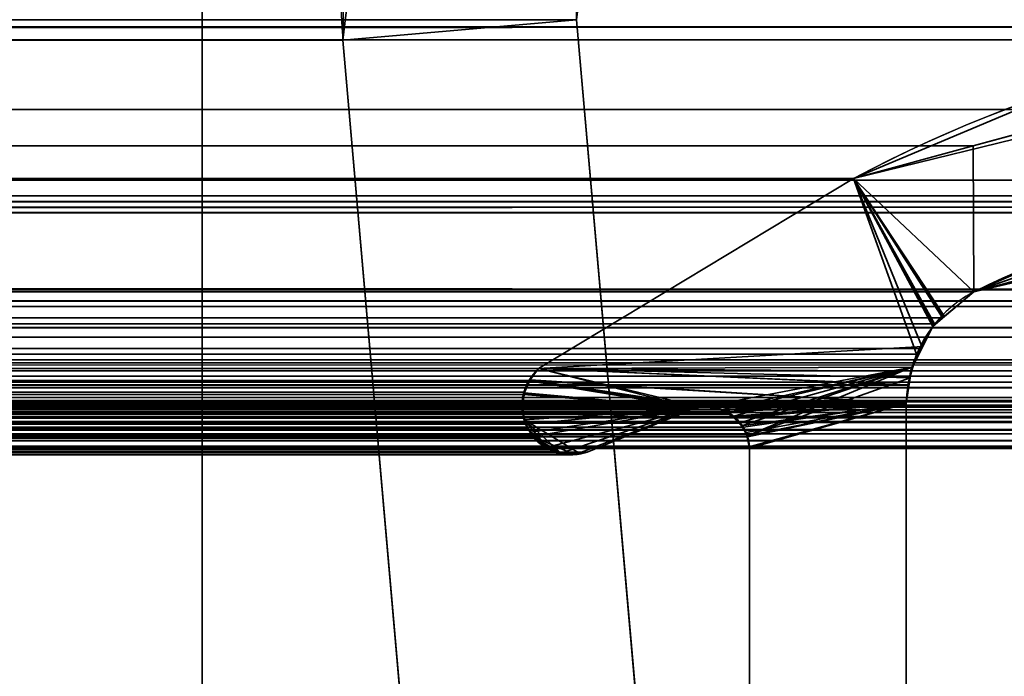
# Model space of a CAD drawing. Header units: millimetres. Extents: x -503 to 6703, y -110 to 193.
# Tile 830 of 1056: x 3398.33 to 3404.63, y 10.08 to 14.28. Entities that reach past the tile are written whole.
import ezdxf

# ---------------------------------------------------------------- set-up
doc = ezdxf.new("R2010")
doc.units = ezdxf.units.MM
doc.layers.add('151', color=7, linetype='Continuous', true_color=0xffffff)

# ---------------------------------------------------------------- blocks, each defined once
blk = doc.blocks.new('UG_SURFACE_003')
at = {"layer": '151', "color": 252, "linetype": 'Continuous', "lineweight": 35}
for points in [[(3602.5, -14, 2212.25), (3602.5, 174.4, 2212.25), (2397.5, 174.4, 2212.25), (2397.5, -14, 2212.25)], [(2547.4999, -14, 2062.2499), (2547.4999, 174.4, 2062.2499), (3452.5001, 174.4, 2062.2499), (3452.5001, -14, 2062.2499)]]:
    blk.add_3dface(points, dxfattribs=at)
blk = doc.blocks.new('UG_SURFACE_268')
at = {"layer": '151', "color": 252, "linetype": 'Continuous', "lineweight": 35}
for points in [[(2600.5001, 7.25, 2006.7501), (3399.4999, 7.25, 2006.7501), (3399.4999, 46.92, 2006.7501), (2600.5001, 46.92, 2006.7501)], [(3399.4999, 46.92, 2006.7501), (3399.4999, 7.25, 2006.7501), (3398, 7.25, 2005.25), (3398, 46.92, 2005.25)], [(3400.4095, 14.7887, 2007.6594), (2599.601, 14.1516, 2007.6489), (2599.5905, 14.7887, 2007.6594)], [(3400.4095, 14.7887, 2007.6594), (3400.399, 14.1516, 2007.6489), (2599.601, 14.1516, 2007.6489)], [(3400.399, 14.1516, 2007.6489), (3400.4095, 14.7887, 2007.6594), (3401.8986, 14.6091, 2009.1486), (3401.8934, 14.2823, 2009.1434)], [(2598.1014, 14.6091, 2009.1486), (3401.8934, 14.2823, 2009.1434), (3401.8986, 14.6091, 2009.1486)], [(2598.1014, 14.6091, 2009.1486), (2598.1066, 14.2823, 2009.1434), (3401.8934, 14.2823, 2009.1434)], [(2585.5, -25.92, 2021.75), (3414.5, -25.92, 2021.75), (3414.5, 14.42, 2021.75), (2585.5, 14.42, 2021.75)], [(2586.9999, -25.92, 2020.2501), (2586.9999, 14.42, 2020.2501), (3413.0001, 14.42, 2020.2501), (3413.0001, -25.92, 2020.2501)], [(2598.1066, 14.2823, 2009.1434), (2597.5087, 7.4461, 2009.7415), (3402.4913, 7.4461, 2009.7415), (3401.8934, 14.2823, 2009.1434)], [(3400.9972, 7.3154, 2008.2471), (3400.399, 14.1516, 2007.6489), (3401.8934, 14.2823, 2009.1434), (3402.4913, 7.4461, 2009.7415)], [(2599.601, 14.1516, 2007.6489), (3400.399, 14.1516, 2007.6489), (3400.9972, 7.3154, 2008.2471), (2599.0028, 7.3154, 2008.2471)]]:
    blk.add_3dface(points, dxfattribs=at)
blk = doc.blocks.new('UG_SURFACE_269')
at = {"layer": '151', "color": 252, "linetype": 'Continuous', "lineweight": 35}
for points in [[(3399.4999, 46.92, -7.75), (3399.4999, 7.25, -7.75), (3398, 7.25, -7.75), (3398, 46.92, -7.75)], [(3398, 46.92, 2005.25), (3398, 7.25, 2005.25), (3399.4999, 7.25, 2006.7501), (3399.4999, 46.92, 2006.7501)], [(3399.4999, 7.25, 2006.7501), (3399.4999, 7.25, -7.75), (3399.4999, 46.92, -7.75), (3399.4999, 46.92, 2006.7501)], [(3400.5508, 15.41, -7.75), (3400.399, 14.1516, -7.75), (3400.399, 14.1516, 2007.6489)], [(3400.399, 14.1516, 2007.6489), (3400.4095, 14.7887, 2007.6594), (3400.5508, 15.41, -7.75)], [(3400.399, 14.1516, -7.75), (3400.5508, 15.41, -7.75), (3401.9711, 14.9279, -7.75), (3401.8934, 14.2823, -7.75)], [(3401.8986, 14.6091, 2009.1486), (3401.8934, 14.2823, -7.75), (3401.9711, 14.9279, -7.75)], [(3401.8934, 14.2823, 2009.1434), (3401.8986, 14.6091, 2009.1486), (3400.4095, 14.7887, 2007.6594), (3400.399, 14.1516, 2007.6489)], [(3401.8986, 14.6091, 2009.1486), (3401.8934, 14.2823, 2009.1434), (3401.8934, 14.2823, -7.75)], [(3400.9972, 7.3154, -7.75), (3400.399, 14.1516, -7.75), (3401.8934, 14.2823, -7.75), (3402.4913, 7.4461, -7.75)], [(3402.4913, 7.4461, 2009.7415), (3401.8934, 14.2823, 2009.1434), (3400.399, 14.1516, 2007.6489), (3400.9972, 7.3154, 2008.2471)], [(3401.8934, 14.2823, 2009.1434), (3402.4913, 7.4461, 2009.7415), (3402.4913, 7.4461, -7.75), (3401.8934, 14.2823, -7.75)], [(3400.399, 14.1516, 2007.6489), (3400.399, 14.1516, -7.75), (3400.9972, 7.3154, -7.75), (3400.9972, 7.3154, 2008.2471)]]:
    blk.add_3dface(points, dxfattribs=at)
blk = doc.blocks.new('UG_SURFACE_297')
at = {"layer": '151', "color": 7, "linetype": 'Continuous', "lineweight": 35}
for points in [[(2590.6172, 13.7086, 2016.6328), (3409.3828, 13.7086, 2016.6328), (3407.2187, 14.2362, 2014.4687)], [(2592.7813, 14.2362, 2014.4687), (2590.6172, 13.7086, 2016.6328), (3407.2187, 14.2362, 2014.4687)], [(3407.2187, 14.2362, 2014.4687), (3406.9176, 14.1541, 2014.1675), (2593.0824, 14.1541, 2014.1675), (2592.7813, 14.2362, 2014.4687)], [(2593.0824, 14.1541, 2014.1675), (3406.9176, 14.1541, 2014.1675), (3404.428, 13.4752, 2011.678), (2595.572, 13.4752, 2011.678)], [(3405.9768, 13.084, 2013.2267), (3404.4323, 12.5427, 2011.6823), (3404.428, 13.4752, 2011.678), (3406.9176, 14.1541, 2014.1675)], [(2588.3482, 13.1555, 2018.9021), (3411.6518, 13.1555, 2018.9021), (3409.3828, 13.7086, 2016.6328), (2590.6172, 13.7086, 2016.6328)], [(2595.572, 13.4752, 2011.678), (3404.428, 13.4752, 2011.678), (3403.6629, 13.2666, 2010.9129), (2596.3371, 13.2666, 2010.9129)], [(3403.6629, 13.2666, 2010.9129), (3404.428, 13.4752, 2011.678), (3404.4323, 12.5427, 2011.6823), (3404.2304, 12.377, 2011.4803)], [(3408.4382, 13.0475, 2015.6882), (2591.5618, 13.0441, 2015.6882), (2592.4995, 13.2561, 2014.7505)], [(2592.4995, 13.2561, 2014.7505), (2593.6971, 12.9776, 2013.5529), (3406.2877, 13.1186, 2013.5379)], [(3406.2877, 13.1186, 2013.5379), (3407.5217, 13.2561, 2014.7717), (2592.4995, 13.2561, 2014.7505)], [(3407.5217, 13.2561, 2014.7717), (3408.4382, 13.0475, 2015.6882), (2592.4995, 13.2561, 2014.7505)], [(3403.6629, 13.2666, 2010.9129), (3401.65, 12.0514, 2008.8999), (2598.35, 12.0514, 2008.8999), (2596.3371, 13.2666, 2010.9129)], [(3401.65, 12.0514, 2008.8999), (3403.6629, 13.2666, 2010.9129), (3404.0649, 12.1441, 2011.3151), (3404.0091, 11.9475, 2011.2591)], [(3403.6629, 13.2666, 2010.9129), (3404.181, 12.3367, 2011.4312), (3404.0871, 12.1807, 2011.337), (3404.0649, 12.1441, 2011.3151)], [(3404.2304, 12.377, 2011.4803), (3404.181, 12.3367, 2011.4312), (3403.6629, 13.2666, 2010.9129)], [(3413.4445, 12.0875, 2020.6945), (3411.6518, 13.1555, 2018.9021), (2588.3482, 13.1555, 2018.9021), (2586.5555, 12.0875, 2020.6945)], [(3405.9768, 13.084, 2013.2267), (3406.2877, 13.1186, 2013.5379), (2593.6971, 12.9776, 2013.5529)], [(3410.5949, 12.5565, 2017.8449), (2589.4051, 12.5565, 2017.8449), (2591.5618, 13.0441, 2015.6882)], [(2591.5618, 13.0441, 2015.6882), (3408.4382, 13.0475, 2015.6882), (3410.5949, 12.5565, 2017.8449)], [(3405.9768, 13.084, 2013.2267), (2593.6971, 12.9776, 2013.5529), (2595.5677, 12.5427, 2011.6823)], [(2595.5677, 12.5427, 2011.6823), (3404.4323, 12.5427, 2011.6823), (3405.9768, 13.084, 2013.2267)], [(2589.2897, 12.4744, 2017.9603), (2589.4051, 12.5565, 2017.8449), (3410.5949, 12.5565, 2017.8449)], [(3410.5949, 12.5565, 2017.8449), (3410.713, 12.4838, 2017.9632), (2589.2897, 12.4744, 2017.9603)], [(2595.7696, 12.377, 2011.4803), (3404.2304, 12.377, 2011.4803), (3404.4323, 12.5427, 2011.6823), (2595.5677, 12.5427, 2011.6823)], [(2589.1531, 12.3772, 2018.0972), (2589.2897, 12.4744, 2017.9603), (3410.713, 12.4838, 2017.9632)], [(3410.713, 12.4838, 2017.9632), (3410.7702, 12.4486, 2018.0202), (2589.1531, 12.3772, 2018.0972)], [(3410.7702, 12.4486, 2018.0202), (2589.1099, 12.3156, 2018.1401), (2589.1531, 12.3772, 2018.0972)], [(3410.7702, 12.4486, 2018.0202), (3410.8899, 12.3131, 2018.1398), (2589.1099, 12.3156, 2018.1401)], [(3404.181, 12.3367, 2011.4312), (2595.7696, 12.377, 2011.4803), (2595.819, 12.3367, 2011.4312)], [(3404.181, 12.3367, 2011.4312), (3404.2304, 12.377, 2011.4803), (2595.7696, 12.377, 2011.4803)], [(2595.819, 12.3367, 2011.4312), (3404.0871, 12.1807, 2011.337), (3404.181, 12.3367, 2011.4312)], [(2595.819, 12.3367, 2011.4312), (2595.9129, 12.1807, 2011.337), (3404.0871, 12.1807, 2011.337)], [(2589.0219, 12.19, 2018.2281), (2589.1099, 12.3156, 2018.1401), (3410.8899, 12.3131, 2018.1398)], [(3410.8899, 12.3131, 2018.1398), (3410.9421, 12.2541, 2018.1921), (2589.0219, 12.19, 2018.2281)], [(3410.9421, 12.2541, 2018.1921), (2588.9926, 12.1062, 2018.2574), (2589.0219, 12.19, 2018.2281)], [(3410.9421, 12.2541, 2018.1921), (3411.0098, 12.1076, 2018.2598), (2588.9926, 12.1062, 2018.2574)], [(3404.0091, 11.9475, 2011.2591), (2595.9129, 12.1807, 2011.337), (2595.9351, 12.1441, 2011.3151)], [(3404.0091, 11.9475, 2011.2591), (3404.0649, 12.1441, 2011.3151), (2595.9129, 12.1807, 2011.337)], [(3404.0649, 12.1441, 2011.3151), (3404.0871, 12.1807, 2011.337), (2595.9129, 12.1807, 2011.337)], [(3404.0089, 11.9448, 2011.2588), (2595.9351, 12.1441, 2011.3151), (2595.9909, 11.9475, 2011.2591)], [(2595.9351, 12.1441, 2011.3151), (3404.0089, 11.9448, 2011.2588), (3404.0091, 11.9475, 2011.2591)], [(2586.5555, 12.0875, 2020.6945), (2586.5009, 12.0381, 2020.7491), (3413.4982, 12.0362, 2020.7484)], [(3413.4982, 12.0362, 2020.7484), (3413.4445, 12.0875, 2020.6945), (2586.5555, 12.0875, 2020.6945)], [(2588.9547, 11.9977, 2018.2953), (2588.9926, 12.1062, 2018.2574), (3411.0098, 12.1076, 2018.2598)], [(3411.0098, 12.1076, 2018.2598), (3411.0248, 12.0751, 2018.275), (2588.9547, 11.9977, 2018.2953)], [(2586.5009, 12.0381, 2020.7491), (2586.4761, 12.0155, 2020.7739), (3413.533, 12.0032, 2020.7829)], [(3413.533, 12.0032, 2020.7829), (3413.4982, 12.0362, 2020.7484), (2586.5009, 12.0381, 2020.7491)], [(3411.0248, 12.0751, 2018.275), (3411.0615, 11.8663, 2018.3115), (2588.9547, 11.9977, 2018.2953)], [(2598.4089, 11.9819, 2008.841), (2598.35, 12.0514, 2008.8999), (3401.65, 12.0514, 2008.8999)], [(2598.4089, 11.9819, 2008.841), (3401.65, 12.0514, 2008.8999), (3401.5877, 11.9763, 2008.8377)], [(3404.0089, 11.9448, 2011.2588), (3404, 11.8277, 2011.25), (3401.5877, 11.9763, 2008.8377), (3401.65, 12.0514, 2008.8999)], [(3401.65, 12.0514, 2008.8999), (3404.0091, 11.9475, 2011.2591), (3404.0089, 11.9448, 2011.2588)], [(3413.552, 11.9651, 2020.802), (2586.4472, 11.9663, 2020.8027), (2586.432, 11.9257, 2020.8182)], [(2586.432, 11.9257, 2020.8182), (3413.569, 11.9316, 2020.8189), (3413.552, 11.9651, 2020.802)], [(2586.4515, 11.9779, 2020.7984), (2586.4472, 11.9663, 2020.8027), (3413.552, 11.9651, 2020.802)], [(3413.552, 11.9651, 2020.802), (2586.4761, 12.0155, 2020.7739), (2586.4515, 11.9779, 2020.7984)], [(2586.4761, 12.0155, 2020.7739), (3413.552, 11.9651, 2020.802), (3413.533, 12.0032, 2020.7829)], [(3411.0615, 11.8663, 2018.3115), (2588.9385, 11.8663, 2018.3115), (2588.9547, 11.9977, 2018.2953)], [(3401.5877, 11.9763, 2008.8377), (2598.4128, 11.9737, 2008.8372), (2598.4089, 11.9819, 2008.841)], [(3401.5877, 11.9763, 2008.8377), (3401.5868, 11.9742, 2008.8367), (2598.4128, 11.9737, 2008.8372)], [(2598.4402, 11.9155, 2008.8098), (2598.4128, 11.9737, 2008.8372), (3401.5868, 11.9742, 2008.8367)], [(2598.4402, 11.9155, 2008.8098), (3401.5868, 11.9742, 2008.8367), (3401.5551, 11.8998, 2008.805)], [(3402.6484, 11.798, 2009.8984), (3401.5534, 11.8867, 2008.8034), (3401.5551, 11.8998, 2008.805), (3401.5868, 11.9742, 2008.8367)], [(3401.5868, 11.9742, 2008.8367), (3401.5877, 11.9763, 2008.8377), (3402.6484, 11.798, 2009.8984)], [(3401.5877, 11.9763, 2008.8377), (3402.7162, 11.8082, 2009.9661), (3402.6647, 11.8019, 2009.9146)], [(3402.6647, 11.8019, 2009.9146), (3402.6484, 11.798, 2009.8984), (3401.5877, 11.9763, 2008.8377)], [(3401.5877, 11.9763, 2008.8377), (3404, 11.8277, 2011.25), (3402.755, 11.8066, 2010.005), (3402.7162, 11.8082, 2009.9661)], [(2586.4217, 11.8984, 2020.8285), (2586.4155, 11.8381, 2020.8344), (3413.5852, 11.846, 2020.8352)], [(2586.432, 11.9257, 2020.8182), (2586.4217, 11.8984, 2020.8285), (3413.5852, 11.846, 2020.8352)], [(2586.432, 11.9257, 2020.8182), (3413.5697, 11.9274, 2020.8199), (3413.569, 11.9316, 2020.8189)], [(3413.5852, 11.846, 2020.8352), (3413.5697, 11.9274, 2020.8199), (2586.432, 11.9257, 2020.8182)], [(2595.9909, 11.9475, 2011.2591), (2595.9911, 11.9448, 2011.2588), (3404.0089, 11.9448, 2011.2588)], [(2596, 11.8277, 2011.25), (3404, 11.8277, 2011.25), (3404.0089, 11.9448, 2011.2588), (2595.9911, 11.9448, 2011.2588)], [(3401.5551, 11.8998, 2008.805), (2598.4461, 11.8862, 2008.8038), (2598.4402, 11.9155, 2008.8098)], [(3401.5551, 11.8998, 2008.805), (3401.5534, 11.8867, 2008.8034), (2598.4461, 11.8862, 2008.8038)], [(3413.5845, 11.8085, 2020.8344), (2586.4155, 11.8381, 2020.8344), (2586.4146, 11.8282, 2020.8354)], [(2586.4155, 11.8381, 2020.8344), (3413.5849, 11.8384, 2020.8352), (3413.5852, 11.846, 2020.8352)], [(3413.5845, 11.8085, 2020.8344), (3413.5849, 11.8384, 2020.8352), (2586.4155, 11.8381, 2020.8344)], [(2588.9385, 6.7187, 2018.3115), (2588.9385, 11.8663, 2018.3115), (3411.0615, 11.8663, 2018.3115), (3411.0615, 6.7187, 2018.3115)], [(2598.4552, 11.8424, 2008.7948), (2598.4461, 11.8862, 2008.8038), (3401.5534, 11.8867, 2008.8034)], [(3401.5439, 11.8115, 2008.7938), (2598.4526, 11.791, 2008.7974), (2598.4552, 11.8424, 2008.7948)], [(2598.4552, 11.8424, 2008.7948), (3401.5534, 11.8867, 2008.8034), (3401.5439, 11.8115, 2008.7938)], [(3401.5465, 11.7913, 2008.7965), (3401.5439, 11.8115, 2008.7938), (3401.5534, 11.8867, 2008.8034), (3402.6484, 11.798, 2009.8984)], [(2586.4146, 11.8282, 2020.8354), (2586.4282, 11.7445, 2020.822), (3413.5718, 11.7445, 2020.822)], [(3413.5718, 11.7445, 2020.822), (3413.5845, 11.8085, 2020.8344), (2586.4146, 11.8282, 2020.8354)], [(3412.3995, 11.8171, 2019.6495), (3413.197, 11.5484, 2020.447), (2586.803, 11.5484, 2020.447), (2587.6005, 11.8171, 2019.6495)], [(2587.6005, 11.8171, 2019.6495), (2587.6145, 11.8176, 2019.6357), (3412.3857, 11.8171, 2019.6357)], [(3412.3857, 11.8171, 2019.6357), (3412.3995, 11.8171, 2019.6495), (2587.6005, 11.8171, 2019.6495)], [(2587.6145, 11.8176, 2019.6357), (2587.687, 11.8202, 2019.563), (3412.313, 11.8175, 2019.563)], [(3412.313, 11.8175, 2019.563), (3412.3857, 11.8171, 2019.6357), (2587.6145, 11.8176, 2019.6357)], [(3412.2686, 11.8177, 2019.5186), (2587.687, 11.8202, 2019.563), (2587.7166, 11.8212, 2019.5334)], [(3412.2686, 11.8177, 2019.5186), (3412.313, 11.8175, 2019.563), (2587.687, 11.8202, 2019.563)], [(2587.7166, 11.8212, 2019.5334), (3412.2388, 11.8044, 2019.4888), (3412.2686, 11.8177, 2019.5186)], [(2587.7166, 11.8212, 2019.5334), (2587.7602, 11.7999, 2019.4898), (3412.2388, 11.8044, 2019.4888)], [(3412.1997, 11.787, 2019.4497), (3412.2388, 11.8044, 2019.4888), (2587.7602, 11.7999, 2019.4898)], [(3412.1997, 11.787, 2019.4497), (2587.7602, 11.7999, 2019.4898), (2587.8184, 11.7715, 2019.4316)], [(2587.8184, 11.7715, 2019.4316), (3412.1828, 11.7698, 2019.4328), (3412.1997, 11.787, 2019.4497)], [(3412.1828, 11.7698, 2019.4328), (2587.8184, 11.7715, 2019.4316), (2587.8265, 11.7677, 2019.4235)], [(2587.8265, 11.7677, 2019.4235), (3412.1268, 11.713, 2019.3768), (3412.1828, 11.7698, 2019.4328)], [(2587.8265, 11.7677, 2019.4235), (2587.8732, 11.7133, 2019.3768), (3412.1268, 11.713, 2019.3768)], [(2596, 11.8277, 2011.25), (2596, 5.7035, 2011.25), (3404, 5.7035, 2011.25), (3404, 11.8277, 2011.25)], [(3402.8556, 11.7747, 2010.1056), (2597.1239, 11.7572, 2010.1261), (2597.1966, 11.7966, 2010.0534)], [(3402.8556, 11.7747, 2010.1056), (3402.8766, 11.7603, 2010.1266), (2597.1239, 11.7572, 2010.1261)], [(3402.8556, 11.7747, 2010.1056), (2597.1966, 11.7966, 2010.0534), (2597.1973, 11.7967, 2010.0527)], [(2597.1973, 11.7967, 2010.0527), (2597.2838, 11.8082, 2009.9661), (3402.7162, 11.8082, 2009.9661)], [(3402.7162, 11.8082, 2009.9661), (3402.755, 11.8066, 2010.005), (2597.1973, 11.7967, 2010.0527)], [(3402.755, 11.8066, 2010.005), (3402.8022, 11.7917, 2010.0522), (2597.1973, 11.7967, 2010.0527)], [(2597.1973, 11.7967, 2010.0527), (3402.8022, 11.7917, 2010.0522), (3402.8556, 11.7747, 2010.1056)], [(3402.6647, 11.8019, 2009.9146), (2597.2838, 11.8082, 2009.9661), (2597.3184, 11.805, 2009.9316)], [(3402.6647, 11.8019, 2009.9146), (3402.7162, 11.8082, 2009.9661), (2597.2838, 11.8082, 2009.9661)], [(2597.3184, 11.805, 2009.9316), (3402.6484, 11.798, 2009.8984), (3402.6647, 11.8019, 2009.9146)], [(2597.3184, 11.805, 2009.9316), (2597.3516, 11.798, 2009.8984), (3402.6484, 11.798, 2009.8984)], [(3401.9601, 11.5173, 2009.2101), (3402.6484, 11.798, 2009.8984), (2597.3516, 11.798, 2009.8984), (2598.0399, 11.5173, 2009.2101)], [(2598.4509, 11.758, 2008.7991), (3401.5465, 11.7913, 2008.7965), (3401.5541, 11.7351, 2008.8041)], [(2598.4509, 11.758, 2008.7991), (2598.4526, 11.791, 2008.7974), (3401.5465, 11.7913, 2008.7965)], [(3401.5439, 11.8115, 2008.7938), (3401.5465, 11.7913, 2008.7965), (2598.4526, 11.791, 2008.7974)], [(3402.6484, 11.798, 2009.8984), (3401.5694, 11.6962, 2008.8193), (3401.5541, 11.7351, 2008.8041), (3401.5465, 11.7913, 2008.7965)], [(3401.6161, 11.6163, 2008.8661), (3401.5806, 11.6675, 2008.8305), (3401.5694, 11.6962, 2008.8193), (3402.6484, 11.798, 2009.8984)], [(3401.6161, 11.6163, 2008.8661), (3402.6484, 11.798, 2009.8984), (3401.9601, 11.5173, 2009.2101), (3401.8741, 11.5032, 2009.124)], [(3404, 11.8277, 2011.25), (3402.8556, 11.7747, 2010.1056), (3402.8022, 11.7917, 2010.0522), (3402.755, 11.8066, 2010.005)], [(3404, 11.8277, 2011.25), (3402.9016, 11.7431, 2010.1516), (3402.8766, 11.7603, 2010.1266), (3402.8556, 11.7747, 2010.1056)], [(3404, 11.8277, 2011.25), (3402.9586, 11.6764, 2010.2086), (3402.9372, 11.7014, 2010.1871), (3402.9016, 11.7431, 2010.1516)], [(3404, 11.8277, 2011.25), (3402.9863, 11.6145, 2010.2363), (3402.9799, 11.6288, 2010.2298), (3402.9586, 11.6764, 2010.2086)], [(3402.9965, 11.5516, 2010.2465), (3402.9863, 11.6145, 2010.2363), (3404, 11.8277, 2011.25)], [(3404, 11.8277, 2011.25), (3402.998, 11.5427, 2010.2479), (3402.9965, 11.5516, 2010.2465)], [(3404, 11.8277, 2011.25), (3404, 5.7035, 2011.25), (3402.998, 7.7467, 2010.2479), (3402.998, 11.5427, 2010.2479)], [(2586.4322, 11.736, 2020.8178), (3413.5678, 11.736, 2020.8178), (3413.5718, 11.7445, 2020.822), (2586.4282, 11.7445, 2020.822)], [(3413.5313, 11.662, 2020.7813), (2586.4322, 11.736, 2020.8178), (2586.4687, 11.662, 2020.7813)], [(3413.5313, 11.662, 2020.7813), (3413.5678, 11.736, 2020.8178), (2586.4322, 11.736, 2020.8178)], [(3412.1211, 11.7072, 2019.371), (2587.8732, 11.7133, 2019.3768), (2587.8799, 11.7055, 2019.3701)], [(3412.1211, 11.7072, 2019.371), (3412.1268, 11.713, 2019.3768), (2587.8732, 11.7133, 2019.3768)], [(2587.8799, 11.7055, 2019.3701), (3412.0889, 11.6334, 2019.3388), (3412.1211, 11.7072, 2019.371)], [(2587.8799, 11.7055, 2019.3701), (2587.9111, 11.6334, 2019.3388), (3412.0889, 11.6334, 2019.3388)], [(3402.9016, 11.7431, 2010.1516), (2597.0628, 11.7013, 2010.1871), (2597.0993, 11.7439, 2010.1507)], [(3402.9016, 11.7431, 2010.1516), (3402.9372, 11.7014, 2010.1871), (2597.0628, 11.7013, 2010.1871)], [(3402.9016, 11.7431, 2010.1516), (2597.0993, 11.7439, 2010.1507), (2597.1239, 11.7572, 2010.1261)], [(2597.1239, 11.7572, 2010.1261), (3402.8766, 11.7603, 2010.1266), (3402.9016, 11.7431, 2010.1516)], [(3401.5541, 11.7351, 2008.8041), (2598.4309, 11.6957, 2008.8191), (2598.4509, 11.758, 2008.7991)], [(3401.5541, 11.7351, 2008.8041), (3401.5694, 11.6962, 2008.8193), (2598.4309, 11.6957, 2008.8191)], [(3413.5275, 11.6582, 2020.7775), (2586.4725, 11.6583, 2020.7775), (2586.539, 11.5917, 2020.7109)], [(2586.539, 11.5917, 2020.7109), (3413.461, 11.5914, 2020.7112), (3413.5275, 11.6582, 2020.7775)], [(3402.9586, 11.6764, 2010.2086), (2597.0201, 11.6288, 2010.2298), (2597.0414, 11.6764, 2010.2086)], [(3402.9586, 11.6764, 2010.2086), (3402.9799, 11.6288, 2010.2298), (2597.0201, 11.6288, 2010.2298)], [(3402.9586, 11.6764, 2010.2086), (2597.0414, 11.6764, 2010.2086), (2597.0628, 11.7013, 2010.1871)], [(2597.0628, 11.7013, 2010.1871), (3402.9372, 11.7014, 2010.1871), (3402.9586, 11.6764, 2010.2086)], [(3401.5806, 11.6675, 2008.8305), (2598.3837, 11.6166, 2008.8663), (2598.4263, 11.6814, 2008.8236)], [(3401.5806, 11.6675, 2008.8305), (3401.6161, 11.6163, 2008.8661), (2598.3837, 11.6166, 2008.8663)], [(2598.4263, 11.6814, 2008.8236), (3401.5694, 11.6962, 2008.8193), (3401.5806, 11.6675, 2008.8305)], [(2598.4263, 11.6814, 2008.8236), (2598.4309, 11.6957, 2008.8191), (3401.5694, 11.6962, 2008.8193)], [(3413.46, 11.5905, 2020.71), (2586.539, 11.5917, 2020.7109), (2586.5412, 11.5896, 2020.7088)], [(3413.46, 11.5905, 2020.71), (3413.461, 11.5914, 2020.7112), (2586.539, 11.5917, 2020.7109)], [(3413.46, 11.5905, 2020.71), (2586.5412, 11.5896, 2020.7088), (2586.6218, 11.5554, 2020.6282)], [(2586.6218, 11.5554, 2020.6282), (3413.3782, 11.5552, 2020.6282), (3413.46, 11.5905, 2020.71)], [(3412.0889, 7.3541, 2019.3388), (3412.0889, 11.6334, 2019.3388), (2587.9111, 11.6334, 2019.3388), (2587.9111, 7.3541, 2019.3388)], [(3402.9863, 11.6145, 2010.2363), (2597.0035, 11.5516, 2010.2465), (2597.0137, 11.6145, 2010.2363)], [(3402.9863, 11.6145, 2010.2363), (3402.9965, 11.5516, 2010.2465), (2597.0035, 11.5516, 2010.2465)], [(2597.0137, 11.6145, 2010.2363), (2597.0201, 11.6288, 2010.2298), (3402.9799, 11.6288, 2010.2298), (3402.9863, 11.6145, 2010.2363)], [(2598.326, 11.5603, 2008.924), (3401.6228, 11.6068, 2008.8727), (3401.7012, 11.547, 2008.9512)], [(2598.326, 11.5603, 2008.924), (2598.3772, 11.6068, 2008.8727), (3401.6228, 11.6068, 2008.8727)], [(2598.3772, 11.6068, 2008.8727), (2598.3837, 11.6166, 2008.8663), (3401.6161, 11.6163, 2008.8661)], [(3401.6161, 11.6163, 2008.8661), (3401.6228, 11.6068, 2008.8727), (2598.3772, 11.6068, 2008.8727)], [(3401.6161, 11.6163, 2008.8661), (3401.8741, 11.5032, 2009.124), (3401.8567, 11.5004, 2009.1066), (3401.7785, 11.5188, 2009.0284)], [(3401.7012, 11.547, 2008.9512), (3401.6228, 11.6068, 2008.8727), (3401.6161, 11.6163, 2008.8661), (3401.7785, 11.5188, 2009.0284)], [(3413.3782, 11.5552, 2020.6282), (2586.6218, 11.5554, 2020.6282), (2586.658, 11.54, 2020.592)], [(3413.3439, 11.5404, 2020.5939), (3413.3782, 11.5552, 2020.6282), (2586.658, 11.54, 2020.592)], [(3413.3439, 11.5404, 2020.5939), (2586.658, 11.54, 2020.592), (2586.7088, 11.5412, 2020.5412)], [(2586.7088, 11.5412, 2020.5412), (3413.2912, 11.5433, 2020.5414), (3413.3439, 11.5404, 2020.5939)], [(3413.2912, 11.5433, 2020.5414), (2586.7088, 11.5412, 2020.5412), (2586.7829, 11.5429, 2020.467)], [(2586.7829, 11.5429, 2020.467), (3413.197, 11.5484, 2020.447), (3413.2912, 11.5433, 2020.5414)], [(2586.7829, 11.5429, 2020.467), (2586.803, 11.5484, 2020.447), (3413.197, 11.5484, 2020.447)], [(2597.0035, 11.5516, 2010.2465), (3402.9965, 11.5516, 2010.2465), (3402.998, 11.5427, 2010.2479), (2597.002, 11.5427, 2010.2479)], [(3402.998, 11.5427, 2010.2479), (3402.998, 7.7467, 2010.2479), (2597.002, 7.7467, 2010.2479), (2597.002, 11.5427, 2010.2479)], [(3401.9601, 11.5173, 2009.2101), (2598.0399, 11.5173, 2009.2101), (2598.1262, 11.5091, 2009.1238)], [(2598.1262, 11.5091, 2009.1238), (3401.8741, 11.5032, 2009.124), (3401.9601, 11.5173, 2009.2101)], [(2598.1853, 11.5034, 2009.0647), (3401.7785, 11.5188, 2009.0284), (3401.8567, 11.5004, 2009.1066)], [(2598.1853, 11.5034, 2009.0647), (2598.2211, 11.5179, 2009.0289), (3401.7785, 11.5188, 2009.0284)], [(3401.7203, 11.5324, 2008.9703), (2598.2211, 11.5179, 2009.0289), (2598.299, 11.5494, 2008.9509)], [(3401.7203, 11.5324, 2008.9703), (3401.7785, 11.5188, 2009.0284), (2598.2211, 11.5179, 2009.0289)], [(3401.7012, 11.547, 2008.9512), (2598.299, 11.5494, 2008.9509), (2598.326, 11.5603, 2008.924)], [(2598.299, 11.5494, 2008.9509), (3401.7012, 11.547, 2008.9512), (3401.7203, 11.5324, 2008.9703)], [(3401.7785, 11.5188, 2009.0284), (3401.7203, 11.5324, 2008.9703), (3401.7012, 11.547, 2008.9512)], [(3401.8567, 11.5004, 2009.1066), (2598.1262, 11.5091, 2009.1238), (2598.1853, 11.5034, 2009.0647)], [(3401.8567, 11.5004, 2009.1066), (3401.8741, 11.5032, 2009.124), (2598.1262, 11.5091, 2009.1238)]]:
    blk.add_3dface(points, dxfattribs=at)
blk = doc.blocks.new('UG_SURFACE_298')
at = {"layer": '151', "color": 7, "linetype": 'Continuous', "lineweight": 35}
for points in [[(3403.6629, 13.2666, 2010.9129), (3406.3411, 13.9228, 2013.5911), (3405.0703, 13.8596, -7.75)], [(3406.3411, 13.9228, 2013.5911), (3403.6629, 13.2666, 2010.9129), (3404.4323, 12.5427, 2011.6823), (3405.9649, 12.8977, 2013.2148)], [(3405.0703, 13.8596, -7.75), (3403.6629, 13.2666, -7.75), (3403.6629, 13.2666, 2010.9129)], [(3405.0179, 12.7957, -7.75), (3404.4323, 12.5427, -7.75), (3403.6629, 13.2666, -7.75), (3405.0703, 13.8596, -7.75)], [(3403.6629, 13.2666, -7.75), (3401.65, 12.0514, -7.75), (3401.65, 12.0514, 2008.8999), (3403.6629, 13.2666, 2010.9129)], [(3401.65, 12.0514, -7.75), (3403.6629, 13.2666, -7.75), (3404.1743, 12.3282, -7.75), (3404.1057, 12.1916, -7.75)], [(3403.6629, 13.2666, 2010.9129), (3401.65, 12.0514, 2008.8999), (3404.0346, 12.0607, 2011.2846), (3404.1007, 12.1889, 2011.3509)], [(3403.6629, 13.2666, -7.75), (3404.4323, 12.5427, -7.75), (3404.243, 12.3854, -7.75)], [(3404.243, 12.3854, -7.75), (3404.1743, 12.3282, -7.75), (3403.6629, 13.2666, -7.75)], [(3403.6629, 13.2666, 2010.9129), (3404.1691, 12.3216, 2011.4191), (3404.2404, 12.3814, 2011.4903)], [(3404.2404, 12.3814, 2011.4903), (3404.4323, 12.5427, 2011.6823), (3403.6629, 13.2666, 2010.9129)], [(3404.1007, 12.1889, 2011.3509), (3404.1691, 12.3216, 2011.4191), (3403.6629, 13.2666, 2010.9129)], [(3405.9646, 12.9538, -7.75), (3405.9649, 12.8977, 2013.2148), (3404.4323, 12.5427, 2011.6823)], [(3404.4323, 12.5427, 2011.6823), (3405.0179, 12.7957, -7.75), (3405.9646, 12.9538, -7.75)], [(3404.4323, 12.5427, 2011.6823), (3404.4323, 12.5427, -7.75), (3405.0179, 12.7957, -7.75)], [(3404.4323, 12.5427, -7.75), (3404.4323, 12.5427, 2011.6823), (3404.2404, 12.3814, 2011.4903)], [(3404.2404, 12.3814, 2011.4903), (3404.243, 12.3854, -7.75), (3404.4323, 12.5427, -7.75)], [(3404.243, 12.3854, -7.75), (3404.2404, 12.3814, 2011.4903), (3404.1691, 12.3216, 2011.4191)], [(3404.1691, 12.3216, 2011.4191), (3404.1743, 12.3282, -7.75), (3404.243, 12.3854, -7.75)], [(3404.1691, 12.3216, 2011.4191), (3404.1007, 12.1889, 2011.3509), (3404.1057, 12.1916, -7.75)], [(3404.1691, 12.3216, 2011.4191), (3404.1057, 12.1916, -7.75), (3404.1743, 12.3282, -7.75)], [(3404.1057, 12.1916, -7.75), (3404.0277, 12.0359, -7.75), (3401.65, 12.0514, -7.75)], [(3404.0277, 12.0359, -7.75), (3404.1057, 12.1916, -7.75), (3404.1007, 12.1889, 2011.3509)], [(3404.0277, 12.0359, -7.75), (3404.1007, 12.1889, 2011.3509), (3404.0346, 12.0607, 2011.2846)], [(3401.65, 12.0514, -7.75), (3401.5958, 11.9786, -7.75), (3401.5932, 11.9786, 2008.8432)], [(3401.5932, 11.9786, 2008.8432), (3401.65, 12.0514, 2008.8999), (3401.65, 12.0514, -7.75)], [(3402.6484, 11.798, 2009.8984), (3401.65, 12.0514, 2008.8999), (3401.5932, 11.9786, 2008.8432)], [(3404.022, 11.9929, -7.75), (3404, 11.8277, -7.75), (3401.5958, 11.9786, -7.75), (3401.65, 12.0514, -7.75)], [(3402.6821, 11.8051, 2009.932), (3402.7162, 11.8082, 2009.9661), (3404.0346, 12.0607, 2011.2846), (3401.65, 12.0514, 2008.8999)], [(3401.65, 12.0514, -7.75), (3404.0277, 12.0359, -7.75), (3404.022, 11.9929, -7.75)], [(3401.65, 12.0514, 2008.8999), (3402.6484, 11.798, 2009.8984), (3402.6821, 11.8051, 2009.932)], [(3404.0346, 12.0607, 2011.2846), (3402.7162, 11.8082, 2009.9661), (3402.8115, 11.7875, 2010.0615)], [(3402.8115, 11.7875, 2010.0615), (3402.8454, 11.7801, 2010.0954), (3404.0346, 12.0607, 2011.2846)], [(3404.0346, 12.0607, 2011.2846), (3402.8454, 11.7801, 2010.0954), (3402.89, 11.7442, 2010.1399)], [(3402.89, 11.7442, 2010.1399), (3402.9386, 11.705, 2010.1886), (3404.0346, 12.0607, 2011.2846)], [(3404.0346, 12.0607, 2011.2846), (3402.9386, 11.705, 2010.1886), (3402.9489, 11.6862, 2010.1988)], [(3402.9489, 11.6862, 2010.1988), (3402.9837, 11.6222, 2010.2339), (3404.0346, 12.0607, 2011.2846)], [(3404.0244, 11.9915, 2011.2743), (3404.0346, 12.0607, 2011.2846), (3402.9837, 11.6222, 2010.2339), (3402.9839, 11.6216, 2010.2339)], [(3404.0346, 12.0607, 2011.2846), (3404.022, 11.9929, -7.75), (3404.0277, 12.0359, -7.75)], [(3404.0346, 12.0607, 2011.2846), (3404.0244, 11.9915, 2011.2743), (3404.022, 11.9929, -7.75)], [(3401.5958, 11.9786, -7.75), (3401.5725, 11.9473, -7.75), (3401.557, 11.8953, 2008.8069)], [(3401.557, 11.8953, 2008.8069), (3401.5782, 11.9593, 2008.8282), (3401.5958, 11.9786, -7.75)], [(3401.5932, 11.9786, 2008.8432), (3401.5782, 11.9593, 2008.8282), (3401.557, 11.8953, 2008.8069), (3402.6484, 11.798, 2009.8984)], [(3401.5596, 11.8957, -7.75), (3401.5725, 11.9473, -7.75), (3401.5958, 11.9786, -7.75), (3402.6484, 11.798, -7.75)], [(3401.5782, 11.9593, 2008.8282), (3401.5932, 11.9786, 2008.8432), (3401.5958, 11.9786, -7.75)], [(3401.5958, 11.9786, -7.75), (3402.7162, 11.8082, -7.75), (3402.6821, 11.8051, -7.75)], [(3402.6821, 11.8051, -7.75), (3402.6484, 11.798, -7.75), (3401.5958, 11.9786, -7.75)], [(3402.7162, 11.8082, -7.75), (3401.5958, 11.9786, -7.75), (3404, 11.8277, -7.75)], [(3402.9839, 11.6216, 2010.2339), (3402.998, 11.5427, 2010.2479), (3404, 11.8277, 2011.25), (3404.0244, 11.9915, 2011.2743)], [(3404.022, 11.9929, -7.75), (3404.0244, 11.9915, 2011.2743), (3404, 11.8277, 2011.25)], [(3404, 11.8277, 2011.25), (3404, 11.8277, -7.75), (3404.022, 11.9929, -7.75)], [(3401.5596, 11.8957, -7.75), (3401.5443, 11.835, -7.75), (3401.547, 11.8101, 2008.7969)], [(3402.6484, 11.798, -7.75), (3401.5479, 11.8108, -7.75), (3401.5443, 11.835, -7.75), (3401.5596, 11.8957, -7.75)], [(3401.547, 11.8101, 2008.7969), (3401.5481, 11.8687, 2008.7981), (3401.5596, 11.8957, -7.75)], [(3401.557, 11.8953, 2008.8069), (3401.5481, 11.8687, 2008.7981), (3401.547, 11.8101, 2008.7969), (3402.6484, 11.798, 2009.8984)], [(3401.5481, 11.8687, 2008.7981), (3401.557, 11.8953, 2008.8069), (3401.5596, 11.8957, -7.75)], [(3401.5725, 11.9473, -7.75), (3401.5596, 11.8957, -7.75), (3401.557, 11.8953, 2008.8069)], [(3401.5443, 11.835, -7.75), (3401.5479, 11.8108, -7.75), (3401.547, 11.8101, 2008.7969)], [(3401.546, 11.777, 2008.796), (3401.5479, 11.8108, -7.75), (3401.5605, 11.7233, -7.75)], [(3401.546, 11.777, 2008.796), (3401.547, 11.8101, 2008.7969), (3401.5479, 11.8108, -7.75)], [(3402.6484, 11.798, 2009.8984), (3401.547, 11.8101, 2008.7969), (3401.546, 11.777, 2008.796), (3401.5608, 11.7246, 2008.8108)], [(3401.5605, 11.7233, -7.75), (3401.5608, 11.7246, 2008.8108), (3401.546, 11.777, 2008.796)], [(3402.6484, 11.798, -7.75), (3401.5605, 11.7233, -7.75), (3401.5479, 11.8108, -7.75)], [(3401.6006, 11.644, -7.75), (3401.5627, 11.7075, -7.75), (3401.5605, 11.7233, -7.75), (3402.6484, 11.798, -7.75)], [(3401.9032, 11.5143, 2009.1531), (3401.9601, 11.5173, 2009.2101), (3402.6484, 11.798, 2009.8984), (3401.5608, 11.7246, 2008.8108)], [(3402.6484, 11.798, -7.75), (3401.7024, 11.5477, -7.75), (3401.6228, 11.6068, -7.75), (3401.6006, 11.644, -7.75)], [(3401.7987, 11.5127, -7.75), (3401.7277, 11.529, -7.75), (3401.7024, 11.5477, -7.75), (3402.6484, 11.798, -7.75)], [(3401.9027, 11.5083, -7.75), (3401.8524, 11.5004, -7.75), (3401.7987, 11.5127, -7.75), (3402.6484, 11.798, -7.75)], [(3402.6484, 11.798, -7.75), (3401.9601, 11.5173, -7.75), (3401.9027, 11.5083, -7.75)], [(3401.9601, 11.5173, -7.75), (3402.6484, 11.798, -7.75), (3402.6484, 11.798, 2009.8984), (3401.9601, 11.5173, 2009.2101)], [(3402.6821, 11.8051, 2009.932), (3402.6484, 11.798, -7.75), (3402.6821, 11.8051, -7.75)], [(3402.6821, 11.8051, 2009.932), (3402.6484, 11.798, 2009.8984), (3402.6484, 11.798, -7.75)], [(3402.6821, 11.8051, -7.75), (3402.7162, 11.8082, 2009.9661), (3402.6821, 11.8051, 2009.932)], [(3402.6821, 11.8051, -7.75), (3402.7162, 11.8082, -7.75), (3402.7162, 11.8082, 2009.9661)], [(3402.8118, 11.7909, -7.75), (3402.7162, 11.8082, -7.75), (3404, 11.8277, -7.75)], [(3402.8118, 11.7909, -7.75), (3402.8115, 11.7875, 2010.0615), (3402.7162, 11.8082, 2009.9661)], [(3402.7162, 11.8082, 2009.9661), (3402.7162, 11.8082, -7.75), (3402.8118, 11.7909, -7.75)], [(3402.8115, 11.7875, 2010.0615), (3402.8118, 11.7909, -7.75), (3402.828, 11.7879, -7.75)], [(3402.8115, 11.7875, 2010.0615), (3402.828, 11.7879, -7.75), (3402.8907, 11.7476, -7.75)], [(3402.8907, 11.7476, -7.75), (3402.8454, 11.7801, 2010.0954), (3402.8115, 11.7875, 2010.0615)], [(3404, 11.8277, -7.75), (3402.828, 11.7879, -7.75), (3402.8118, 11.7909, -7.75)], [(3402.8907, 11.7476, -7.75), (3402.828, 11.7879, -7.75), (3404, 11.8277, -7.75)], [(3402.8907, 11.7476, -7.75), (3402.89, 11.7442, 2010.1399), (3402.8454, 11.7801, 2010.0954)], [(3404, 11.8277, -7.75), (3402.9121, 11.7338, -7.75), (3402.8907, 11.7476, -7.75)], [(3402.9462, 11.685, -7.75), (3402.9121, 11.7338, -7.75), (3404, 11.8277, -7.75)], [(3404, 11.8277, -7.75), (3402.9763, 11.6419, -7.75), (3402.9462, 11.685, -7.75)], [(3402.9808, 11.6209, -7.75), (3402.9763, 11.6419, -7.75), (3404, 11.8277, -7.75)], [(3404, 11.8277, -7.75), (3402.998, 11.5427, -7.75), (3402.9808, 11.6209, -7.75)], [(3404, 11.8277, -7.75), (3404, 5.7035, -7.75), (3402.998, 7.7467, -7.75), (3402.998, 11.5427, -7.75)], [(3404, 5.7035, 2011.25), (3404, 11.8277, 2011.25), (3402.998, 11.5427, 2010.2479), (3402.998, 7.7467, 2010.2479)], [(3404, 11.8277, 2011.25), (3404, 5.7035, 2011.25), (3404, 5.7035, -7.75), (3404, 11.8277, -7.75)], [(3401.5713, 11.6865, 2008.8212), (3401.5608, 11.7246, 2008.8108), (3401.5605, 11.7233, -7.75)], [(3401.5713, 11.6865, 2008.8212), (3401.5605, 11.7233, -7.75), (3401.5627, 11.7075, -7.75)], [(3401.7015, 11.5519, 2008.9514), (3401.5608, 11.7246, 2008.8108), (3401.5713, 11.6865, 2008.8212), (3401.5985, 11.6444, 2008.8484)], [(3401.7015, 11.5519, 2008.9514), (3401.7878, 11.5084, 2009.0377), (3401.7971, 11.5089, 2009.0473), (3401.5608, 11.7246, 2008.8108)], [(3401.7971, 11.5089, 2009.0473), (3401.9032, 11.5143, 2009.1531), (3401.5608, 11.7246, 2008.8108)], [(3401.5627, 11.7075, -7.75), (3401.5985, 11.6444, 2008.8484), (3401.5713, 11.6865, 2008.8212)], [(3401.5627, 11.7075, -7.75), (3401.6006, 11.644, -7.75), (3401.5985, 11.6444, 2008.8484)], [(3402.89, 11.7442, 2010.1399), (3402.8907, 11.7476, -7.75), (3402.9121, 11.7338, -7.75)], [(3402.9462, 11.685, -7.75), (3402.9386, 11.705, 2010.1886), (3402.89, 11.7442, 2010.1399)], [(3402.89, 11.7442, 2010.1399), (3402.9121, 11.7338, -7.75), (3402.9462, 11.685, -7.75)], [(3402.9462, 11.685, -7.75), (3402.9489, 11.6862, 2010.1988), (3402.9386, 11.705, 2010.1886)], [(3401.6228, 11.6068, -7.75), (3401.6228, 11.6068, 2008.8727), (3401.5985, 11.6444, 2008.8484)], [(3401.5985, 11.6444, 2008.8484), (3401.6006, 11.644, -7.75), (3401.6228, 11.6068, -7.75)], [(3401.5985, 11.6444, 2008.8484), (3401.6228, 11.6068, 2008.8727), (3401.6545, 11.5755, 2008.9045), (3401.7015, 11.5519, 2008.9514)], [(3402.9489, 11.6862, 2010.1988), (3402.9462, 11.685, -7.75), (3402.9763, 11.6419, -7.75)], [(3402.9763, 11.6419, -7.75), (3402.9837, 11.6222, 2010.2339), (3402.9489, 11.6862, 2010.1988)], [(3402.9837, 11.6222, 2010.2339), (3402.9763, 11.6419, -7.75), (3402.9808, 11.6209, -7.75)], [(3401.6545, 11.5755, 2008.9045), (3401.6228, 11.6068, -7.75), (3401.7024, 11.5477, -7.75)], [(3401.6545, 11.5755, 2008.9045), (3401.6228, 11.6068, 2008.8727), (3401.6228, 11.6068, -7.75)], [(3402.9808, 11.6209, -7.75), (3402.9839, 11.6216, 2010.2339), (3402.9837, 11.6222, 2010.2339)], [(3402.9839, 11.6216, 2010.2339), (3402.9808, 11.6209, -7.75), (3402.998, 11.5427, -7.75)], [(3402.998, 11.5427, -7.75), (3402.998, 11.5427, 2010.2479), (3402.9839, 11.6216, 2010.2339)], [(3401.7024, 11.5477, -7.75), (3401.7015, 11.5519, 2008.9514), (3401.6545, 11.5755, 2008.9045)], [(3401.7878, 11.5084, 2009.0377), (3401.7015, 11.5519, 2008.9514), (3401.7024, 11.5477, -7.75)], [(3401.7878, 11.5084, 2009.0377), (3401.7024, 11.5477, -7.75), (3401.7277, 11.529, -7.75)], [(3401.7878, 11.5084, 2009.0377), (3401.7277, 11.529, -7.75), (3401.7987, 11.5127, -7.75)], [(3401.8524, 11.5004, -7.75), (3401.9032, 11.5143, 2009.1531), (3401.7971, 11.5089, 2009.0473)], [(3401.8524, 11.5004, -7.75), (3401.9027, 11.5083, -7.75), (3401.9032, 11.5143, 2009.1531)], [(3401.9032, 11.5143, 2009.1531), (3401.9027, 11.5083, -7.75), (3401.9601, 11.5173, -7.75)], [(3401.9601, 11.5173, -7.75), (3401.9601, 11.5173, 2009.2101), (3401.9032, 11.5143, 2009.1531)], [(3402.998, 11.5427, -7.75), (3402.998, 7.7467, -7.75), (3402.998, 7.7467, 2010.2479), (3402.998, 11.5427, 2010.2479)], [(3401.7987, 11.5127, -7.75), (3401.7971, 11.5089, 2009.0473), (3401.7878, 11.5084, 2009.0377)], [(3401.7971, 11.5089, 2009.0473), (3401.7987, 11.5127, -7.75), (3401.8524, 11.5004, -7.75)]]:
    blk.add_3dface(points, dxfattribs=at)

msp = doc.modelspace()

# ---------------------------------------------------------------- linework, layer by layer
at = {"layer": '151', "color": 252, "linetype": 'Continuous', "lineweight": -3, "true_color": 0x939598}
for p, q in [((3399.5, 7.25, -7.75), (3399.5, 46.92, -7.75)), ((3399.5, 7.25, 2006.75), (3399.5, 46.92, 2006.75)), ((3399.5, 7.25, 2006.75), (3399.5, 46.92, 2006.75)), ((3401.8933, 14.2823, 2009.1433), (2598.1067, 14.2823, 2009.1433)), ((3401.8933, 14.2823, -7.75), (3402.4914, 7.4461, -7.75)), ((3401.8933, 14.2823, -7.75), (3401.8933, 14.2823, 2009.1433)), ((3401.8933, 14.2823, 2009.1433), (3402.4914, 7.4461, 2009.7414)), ((3401.8933, 14.2823, 2009.1433), (3402.4914, 7.4461, 2009.7414)), ((3400.3991, 14.1516, 2007.6491), (2599.6009, 14.1516, 2007.6491)), ((3400.3991, 14.1516, 2007.6491), (3400.9971, 7.3154, 2008.2471)), ((3400.3991, 14.1516, -7.75), (3400.3991, 14.1516, 2007.6491)), ((3400.3991, 14.1516, 2007.6491), (3400.9971, 7.3154, 2008.2471)), ((3400.3991, 14.1516, -7.75), (3400.9971, 7.3154, -7.75)), ((3403.663, 13.2666, 2010.913), (2596.337, 13.2666, 2010.913)), ((3403.663, 13.2666, 2010.913), (3401.6499, 12.0514, 2008.8999)), ((3401.6499, 12.0514, 2008.8999), (3403.663, 13.2666, 2010.913)), ((3403.663, 13.2666, -7.75), (3401.6499, 12.0514, -7.75)), ((3403.663, 13.2666, -7.75), (3403.663, 13.2666, 2010.913)), ((3411.652, 13.1555, 2018.902), (2588.348, 13.1555, 2018.902)), ((2589.405, 12.5565, 2017.845), (3410.595, 12.5565, 2017.845)), ((2595.5678, 12.5427, 2011.6822), (3404.4322, 12.5427, 2011.6822)), ((3404.4322, 12.5427, 2011.6822), (3404.4322, 12.5427, -7.75)), ((3413.4445, 12.0875, 2020.6945), (2586.5555, 12.0875, 2020.6945)), ((3401.6499, 12.0514, 2008.8999), (2598.3501, 12.0514, 2008.8999)), ((3401.6499, 12.0514, -7.75), (3401.6499, 12.0514, 2008.8999)), ((2588.9385, 11.8663, 2018.3115), (3411.0615, 11.8663, 2018.3115)), ((3412.3996, 11.8171, 2019.6496), (2587.6004, 11.8171, 2019.6496)), ((2596, 11.8277, 2011.25), (3404, 11.8277, 2011.25)), ((3402.7161, 11.8082, 2009.9661), (2597.2839, 11.8082, 2009.9661)), ((3402.6485, 11.798, 2009.8985), (2597.3515, 11.798, 2009.8985)), ((3401.96, 11.5173, -7.75), (3402.6485, 11.798, -7.75)), ((3401.96, 11.5173, 2009.21), (3402.6485, 11.798, 2009.8985)), ((3401.96, 11.5173, 2009.21), (3402.6485, 11.798, 2009.8985)), ((3402.6485, 11.798, -7.75), (3402.6485, 11.798, 2009.8985)), ((3402.7161, 11.8082, -7.75), (3402.7161, 11.8082, 2009.9661)), ((3404, 11.8277, -7.75), (3404, 5.7035, -7.75)), ((3404, 5.7035, 2011.25), (3404, 11.8277, 2011.25)), ((3404, 11.8277, 2011.25), (3404, 11.8277, -7.75)), ((3404, 5.7035, 2011.25), (3404, 11.8277, 2011.25)), ((3413.572, 11.7445, 2020.822), (2586.428, 11.7445, 2020.822)), ((3412.0888, 11.6334, 2019.3388), (2587.9112, 11.6334, 2019.3388)), ((3401.6227, 11.6068, 2008.8727), (2598.3773, 11.6068, 2008.8727)), ((3401.6227, 11.6068, -7.75), (3401.6227, 11.6068, 2008.8727)), ((3413.1971, 11.5484, 2020.4471), (2586.8029, 11.5484, 2020.4471)), ((3402.9979, 11.5427, 2010.2479), (2597.0021, 11.5427, 2010.2479)), ((3401.96, 11.5173, 2009.21), (2598.04, 11.5173, 2009.21)), ((3401.96, 11.5173, -7.75), (3401.96, 11.5173, 2009.21)), ((3402.9979, 11.5427, -7.75), (3402.9979, 11.5427, 2010.2479)), ((3402.9979, 11.5427, 2010.2479), (3402.9979, 7.7467, 2010.2479)), ((3402.9979, 11.5427, -7.75), (3402.9979, 7.7467, -7.75)), ((3402.9979, 7.7467, 2010.2479), (3402.9979, 11.5427, 2010.2479))]:
    msp.add_line(p, q, dxfattribs=at)
msp.add_arc((3403.4673, 14.42, -7.75), 3.08, 90, 185, dxfattribs=at)
at = {"layer": '151', "color": 252, "linetype": 'Continuous', "lineweight": -3, "true_color": 0x939598, "extrusion": (-0.707107, -6.12323e-17, 0.707107)}
for major_axis, start_param, end_param in [((-3.08, 0, -3.08), 4.712389, 6.370452), ((3.08, 0, 3.08), 1.570796, 3.228859), ((-1.58, 0, -1.58), 4.712389, 6.370452)]:
    msp.add_ellipse((3403.4673, 14.42, 2010.7173), major_axis=major_axis, ratio=0.707107, start_param=start_param, end_param=end_param, dxfattribs=at)
at = {"layer": '151', "color": 252, "linetype": 'Continuous', "lineweight": -3, "true_color": 0x939598}
for points in [[(3411.652, 13.1555, -7.75), (3409.1854, 14.5654, -7.75), (3406.1674, 14.6068, -7.75), (3403.663, 13.2666, -7.75)], [(3403.663, 13.2666, 2010.913), (3406.1674, 14.6068, 2013.4174), (3409.1854, 14.5654, 2016.4354), (3411.652, 13.1555, 2018.902)], [(3404.4322, 12.5427, 2011.6822), (3406.3766, 13.4889, 2013.6266), (3408.6467, 13.4942, 2015.8967), (3410.595, 12.5565, 2017.845)], [(3410.595, 12.5565, -7.75), (3408.6467, 13.4942, -7.75), (3406.3766, 13.4889, -7.75), (3404.4322, 12.5427, -7.75)], [(3404.4322, 12.5427, -7.75), (3404.1667, 12.4026, -7.75), (3404.0007, 12.1279, -7.75), (3404, 11.8277, -7.75)], [(3404.4322, 12.5427, 2011.6822), (3404.1667, 12.4026, 2011.4167), (3404.0007, 12.1279, 2011.2507), (3404, 11.8277, 2011.25)], [(3401.6499, 12.0514, -7.75), (3401.5197, 11.9364, -7.75), (3401.5076, 11.7374, -7.75), (3401.6227, 11.6068, -7.75)], [(3401.6499, 12.0514, 2008.8999), (3401.5197, 11.9364, 2008.7697), (3401.5076, 11.7374, 2008.7576), (3401.6227, 11.6068, 2008.8727)], [(3402.7161, 11.8082, 2009.9661), (3402.6931, 11.8075, 2009.9431), (3402.6708, 11.804, 2009.9208), (3402.6485, 11.798, 2009.8985)], [(3402.6485, 11.798, -7.75), (3402.6708, 11.804, -7.75), (3402.6931, 11.8075, -7.75), (3402.7161, 11.8082, -7.75)], [(3402.9979, 11.5427, 2010.2479), (3402.9936, 11.6939, 2010.2436), (3402.8673, 11.8125, 2010.1173), (3402.7161, 11.8082, 2009.9661)], [(3402.7161, 11.8082, -7.75), (3402.8673, 11.8125, -7.75), (3402.9936, 11.6939, -7.75), (3402.9979, 11.5427, -7.75)], [(3401.96, 11.5173, 2009.21), (3401.8397, 11.4762, 2009.0897), (3401.7069, 11.5116, 2008.9569), (3401.6227, 11.6068, 2008.8727)], [(3401.6227, 11.6068, -7.75), (3401.7069, 11.5116, -7.75), (3401.8397, 11.4762, -7.75), (3401.96, 11.5173, -7.75)]]:
    msp.add_open_spline(points, degree=3, dxfattribs=at)
for points, knots in [([(3403.663, 13.2666, 2010.913), (3404.948, 13.9543, 2012.198), (3406.2993, 14.26, 2013.5493), (3409.0277, 14.2249, 2016.2777), (3410.3787, 13.8833, 2017.6287), (3411.652, 13.1555, 2018.902)], [0, 0, 0, 0, 0.5, 0.5, 1, 1, 1, 1]), ([(3410.595, 12.5565, 2017.845), (3409.603, 13.034, 2016.853), (3408.5601, 13.2584, 2015.8101), (3406.4653, 13.2538, 2013.7153), (3405.423, 13.0249, 2012.673), (3404.4322, 12.5427, 2011.6822)], [0, 0, 0, 0, 0.5, 0.5, 1, 1, 1, 1]), ([(3404.4322, 12.5427, 2011.6822), (3404.3416, 12.4949, 2011.5916), (3404.2541, 12.4266, 2011.5041), (3404.1361, 12.2813, 2011.3861), (3404.0958, 12.2163, 2011.3458), (3404.0392, 12.0836, 2011.2892), (3404.0196, 12.0166, 2011.2696), (3404.0032, 11.9082, 2011.2532), (3404.0001, 11.8679, 2011.2501), (3404, 11.8277, 2011.25)], [0, 0, 0, 0, 0.414476, 0.414476, 0.668143, 0.668143, 0.8804, 0.8804, 1, 1, 1, 1]), ([(3401.6499, 12.0514, 2008.8999), (3401.6268, 12.031, 2008.8768), (3401.6052, 12.0058, 2008.8552), (3401.5741, 11.9535, 2008.8241), (3401.5628, 11.9275, 2008.8128), (3401.5474, 11.872, 2008.7974), (3401.5434, 11.8414, 2008.7934), (3401.5441, 11.7856, 2008.7941), (3401.5477, 11.7594, 2008.7977), (3401.5605, 11.711, 2008.8105), (3401.5697, 11.6881, 2008.8197), (3401.5927, 11.6448, 2008.8427), (3401.6071, 11.6245, 2008.8571), (3401.6227, 11.6068, 2008.8727)], [0, 0, 0, 0, 0.216863, 0.216863, 0.383756, 0.383756, 0.552397, 0.552397, 0.697708, 0.697708, 0.841881, 0.841881, 1, 1, 1, 1]), ([(3402.7161, 11.8082, 2009.9661), (3402.7132, 11.8081, 2009.9632), (3402.7104, 11.808, 2009.9604), (3402.7046, 11.8076, 2009.9546), (3402.7017, 11.8074, 2009.9517), (3402.696, 11.8069, 2009.946), (3402.6931, 11.8066, 2009.9431), (3402.6874, 11.8059, 2009.9374), (3402.6845, 11.8055, 2009.9345), (3402.6788, 11.8046, 2009.9288), (3402.676, 11.8041, 2009.926), (3402.6703, 11.803, 2009.9203), (3402.6674, 11.8025, 2009.9174), (3402.6592, 11.8007, 2009.9092), (3402.6538, 11.7994, 2009.9038), (3402.6485, 11.798, 2009.8985)], [0, 0, 0, 0, 0.126778, 0.126778, 0.253555, 0.253555, 0.380333, 0.380333, 0.50711, 0.50711, 0.633887, 0.633887, 0.760663, 0.760663, 1, 1, 1, 1]), ([(3402.9979, 11.5427, 2010.2479), (3402.9972, 11.5673, 2010.2472), (3402.9931, 11.5919, 2010.2431), (3402.9794, 11.6369, 2010.2294), (3402.9698, 11.6578, 2010.2198), (3402.9505, 11.6896, 2010.2005), (3402.9416, 11.7019, 2010.1916), (3402.9224, 11.724, 2010.1724), (3402.9123, 11.7341, 2010.1623), (3402.887, 11.7555, 2010.137), (3402.8716, 11.766, 2010.1216), (3402.8236, 11.7923, 2010.0736), (3402.7893, 11.8027, 2010.0393), (3402.7421, 11.8081, 2009.9921), (3402.7291, 11.8086, 2009.9791), (3402.7161, 11.8082, 2009.9661)], [0, 0, 0, 0, 0.140983, 0.140983, 0.280767, 0.280767, 0.380246, 0.380246, 0.479533, 0.479533, 0.616902, 0.616902, 0.895772, 0.895772, 1, 1, 1, 1]), ([(3401.6227, 11.6068, 2008.8727), (3401.6372, 11.5904, 2008.8872), (3401.6529, 11.5761, 2008.9029), (3401.6856, 11.5514, 2008.9356), (3401.7027, 11.541, 2008.9527), (3401.7377, 11.5239, 2008.9877), (3401.7557, 11.5171, 2009.0057), (3401.7829, 11.5095, 2009.0329), (3401.7921, 11.5074, 2009.0421), (3401.8196, 11.5022, 2009.0696), (3401.8381, 11.5005, 2009.0881), (3401.8913, 11.5002, 2009.1413), (3401.9263, 11.5057, 2009.1763), (3401.96, 11.5173, 2009.21)], [0, 0, 0, 0, 0.157135, 0.157135, 0.313935, 0.313935, 0.470548, 0.470548, 0.548565, 0.548565, 0.705062, 0.705062, 1, 1, 1, 1])]:
    msp.add_open_spline(points, degree=3, knots=knots, dxfattribs=at)

# ---------------------------------------------------------------- block references
for name in ['UG_SURFACE_003', 'UG_SURFACE_268', 'UG_SURFACE_269', 'UG_SURFACE_297', 'UG_SURFACE_298']:
    msp.add_blockref(name, (0, 0), dxfattribs=at)

doc.saveas('drawing.dxf')
